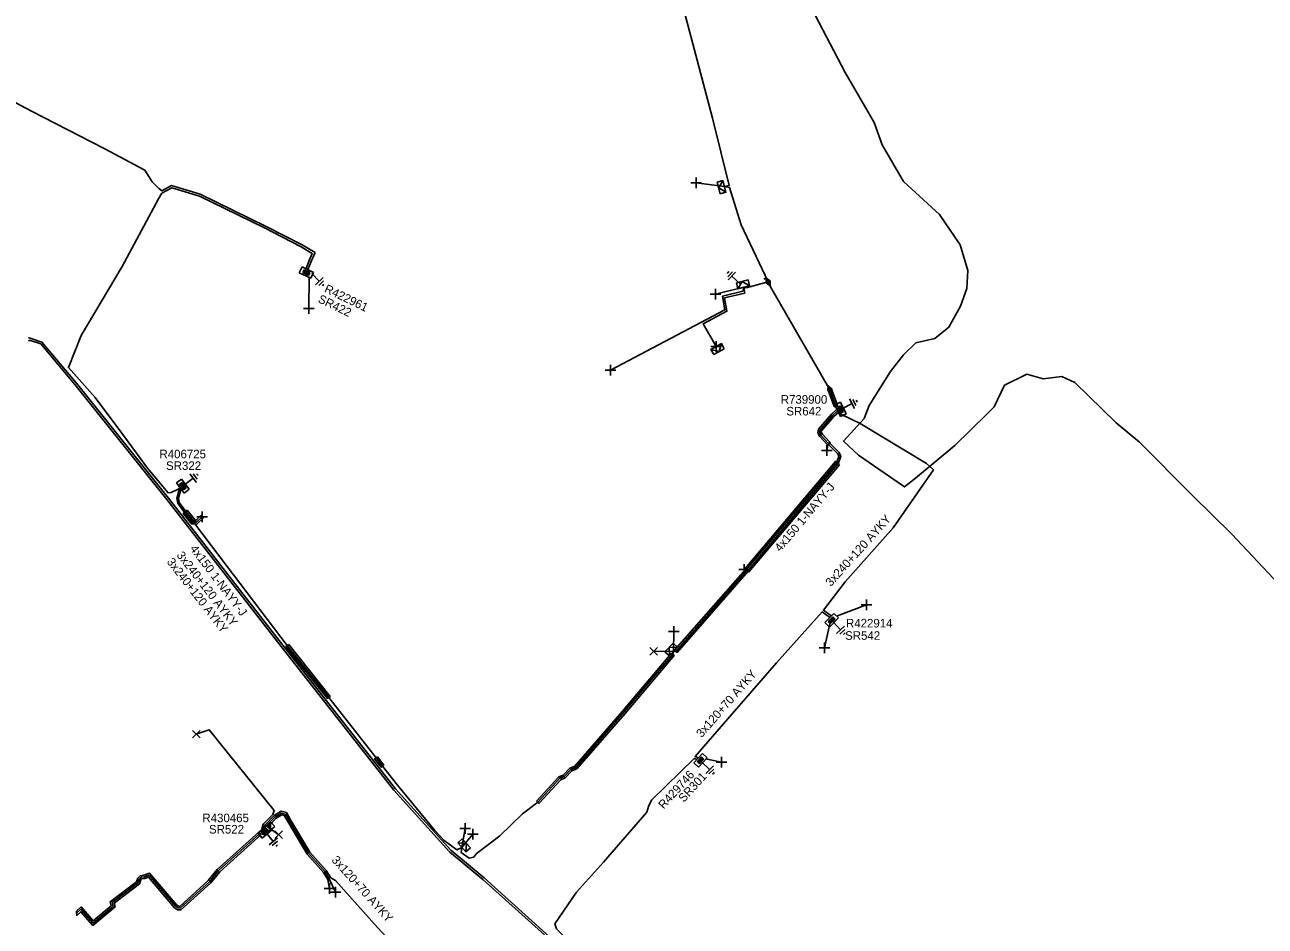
# Model space of a CAD drawing. Extents: x -540466 to -537383, y -1184038 to -1179972.
# Drawn here: x -537854 to -537709.2, y -1180814.5 to -1180709.3 of the extents above; entities that cross this region are included whole.
import ezdxf

# ---------------------------------------------------------------- set-up
doc = ezdxf.new("R2010")
doc.units = 0
for name, color, linetype in [('Vrstva 1', 7, 'Continuous'), ('Vrstva 14', 7, 'Continuous'), ('Vrstva 15', 7, 'Continuous'), ('Vrstva 19', 7, 'Continuous'), ('Vrstva 20', 7, 'Continuous'), ('Vrstva 28', 7, 'Continuous'), ('Vrstva 29', 7, 'Continuous'), ('Vrstva 30', 7, 'Continuous'), ('Vrstva 31', 7, 'Continuous'), ('Vrstva 34', 7, 'Continuous'), ('Vrstva 4', 7, 'Continuous'), ('Vrstva 5', 7, 'Continuous'), ('Vrstva 52', 7, 'Continuous'), ('Vrstva 59', 7, 'Continuous'), ('Vrstva 6', 7, 'Continuous'), ('Vrstva 8', 7, 'Continuous'), ('Vrstva 9', 7, 'Continuous')]:
    doc.layers.add(name, color=color, linetype=linetype)

# ---------------------------------------------------------------- blocks, each defined once
blk = doc.blocks.new('NN870')
at = {"layer": 'Vrstva 4'}
for points in [[(0, -0.25), (0.5, 0), (0, 0.25), (-0.5, 0), (0, -0.25)], [(0.37, 0), (0, 0.19), (-0.36, 0), (0, -0.19), (0.37, 0)], [(0.24, 0), (0, 0.12), (-0.25, 0), (0, -0.12), (0.24, 0)], [(0.12, 0), (0, 0.06), (-0.13, 0), (0, -0.06), (0.12, 0)]]:
    blk.add_lwpolyline(points, dxfattribs=at)
blk = doc.blocks.new('NN880')
at = {"layer": 'Vrstva 4'}
for points in [[(0, 0.25), (-0.5, 0)], [(0, 0.18), (-0.37, 0)], [(0, 0.12), (-0.25, 0)], [(0, 0.06), (-0.12, 0)], [(0.5, 0), (0, 0.25)], [(0.38, 0), (0, 0.18)], [(0.25, 0), (0, 0.12)], [(0.13, 0), (0, 0.06)], [(-0.57, -0.13), (-0.44, -0.13)], [(-0.5, 0), (0, -0.25)], [(-0.5, -0.13), (-0.5, -0.33)], [(-0.37, 0), (0, -0.19)], [(-0.25, 0), (0, -0.13)], [(-0.12, 0), (0, -0.06)], [(0, -0.25), (0.5, 0)], [(0, -0.19), (0.38, 0)], [(0, -0.13), (0.25, 0)], [(0, -0.06), (0.13, 0)]]:
    blk.add_lwpolyline(points, dxfattribs=at)
blk = doc.blocks.new('NN800')
at = {"layer": 'Vrstva 1'}
for points in [[(-0.44, 0.44), (0.44, -0.44)], [(-0.44, -0.44), (0.44, 0.44)]]:
    blk.add_lwpolyline(points, dxfattribs=at)
blk = doc.blocks.new('NN620')
at = {"layer": 'Vrstva 8'}
for points in [[(0.75, 0), (-0.75, 0)], [(-0.75, 0), (-0.75, -0.75)], [(0.75, -0.75), (0.75, 0)], [(-0.75, -0.75), (0.75, -0.75)], [(0.37, -0.18), (-0.38, -0.18)], [(-0.38, -0.18), (-0.38, -0.56)], [(-0.38, -0.56), (0.37, -0.56)], [(0.32, -0.23), (-0.33, -0.23)], [(-0.33, -0.23), (-0.33, -0.51)], [(-0.33, -0.51), (0.32, -0.51)], [(0.27, -0.27), (-0.28, -0.27)], [(-0.28, -0.27), (-0.28, -0.46)], [(-0.28, -0.46), (0.27, -0.46)], [(0.23, -0.32), (-0.23, -0.32)], [(-0.23, -0.32), (-0.23, -0.42)], [(-0.23, -0.42), (0.23, -0.42)], [(-0.19, -0.37), (0.19, -0.37)], [(0.23, -0.42), (0.23, -0.32)], [(0.27, -0.46), (0.27, -0.27)], [(0.32, -0.51), (0.32, -0.23)], [(0.37, -0.56), (0.37, -0.18)]]:
    blk.add_lwpolyline(points, dxfattribs=at)
blk = doc.blocks.new('NN630')
at = {"layer": 'Vrstva 9'}
for points in [[(0, -0.7), (-0.7, 0)], [(-0.7, -0.7), (-0.7, 0), (0.7, 0), (0.7, -0.7)], [(-0.7, -0.7), (0.7, -0.7)], [(0, -0.7), (0.7, 0)]]:
    blk.add_lwpolyline(points, dxfattribs=at)
blk = doc.blocks.new('NN810')
at = {"layer": 'Vrstva 14'}
for points in [[(0, -0.64), (0, -1.89)], [(0.63, -1.89), (-0.62, -1.89)], [(0.39, -2.2), (-0.4, -2.2)], [(0, -2.52), (-0.12, -2.52)], [(0.14, -2.52), (0, -2.52)]]:
    blk.add_lwpolyline(points, dxfattribs=at)

msp = doc.modelspace()

# ---------------------------------------------------------------- linework, layer by layer
at = {"layer": 'Vrstva 20'}
for points in [[(-537759.85, -1180751.86), (-537759.19, -1180753.63), (-537759.13, -1180753.8), (-537759.51, -1180753.93), (-537759.57, -1180753.77), (-537760.23, -1180752)], [(-537758.92, -1180760.69), (-537769.47, -1180773.19), (-537769.93, -1180772.81), (-537759.38, -1180760.31)], [(-537835.02, -1180766), (-537834.03, -1180767.24), (-537834.49, -1180767.62), (-537835.48, -1180766.38)], [(-537834.28, -1180767.23), (-537834.03, -1180767.21), (-537833.42, -1180766.62), (-537833.14, -1180766.9), (-537833.85, -1180767.59), (-537834.24, -1180767.63)], [(-537778.16, -1180782.34), (-537769.85, -1180772.87), (-537769.55, -1180773.13), (-537777.86, -1180782.6)], [(-537823.18, -1180781.68), (-537818.35, -1180787.72), (-537818.67, -1180787.96), (-537823.5, -1180781.92)], [(-537794.28, -1180799.95), (-537791.66, -1180797.11), (-537791.16, -1180796.9), (-537790.39, -1180796.09), (-537789.81, -1180795.85), (-537784.21, -1180789.45), (-537781.04, -1180785.68), (-537778.5, -1180782.69), (-537778.2, -1180782.95), (-537780.74, -1180785.94), (-537783.91, -1180789.71), (-537789.57, -1180796.19), (-537790.15, -1180796.43), (-537790.92, -1180797.24), (-537791.42, -1180797.45), (-537793.98, -1180800.23)], [(-537812.83, -1180794.77), (-537812.08, -1180795.74), (-537812.4, -1180795.98), (-537813.15, -1180795.01)], [(-537847.95, -1180812.78), (-537847.4, -1180812.29), (-537845.99, -1180813.9), (-537843.88, -1180812.16), (-537844, -1180811.7), (-537840.94, -1180809.36), (-537840.77, -1180808.93), (-537840.51, -1180808.65), (-537840.07, -1180808.59), (-537839.42, -1180808.36), (-537836.23, -1180812.09), (-537836.02, -1180812.22), (-537835.9, -1180812.23), (-537832.58, -1180809.21), (-537831.53, -1180807.91), (-537826.66, -1180803.56), (-537826.4, -1180803.86), (-537831.23, -1180808.19), (-537832.28, -1180809.49), (-537835.76, -1180812.63), (-537836.14, -1180812.62), (-537836.49, -1180812.39), (-537839.54, -1180808.82), (-537839.97, -1180808.97), (-537840.31, -1180809.03), (-537840.43, -1180809.15), (-537840.6, -1180809.6), (-537843.54, -1180811.86), (-537843.44, -1180812.3), (-537846.03, -1180814.46), (-537847.44, -1180812.85), (-537847.91, -1180813.28)]]:
    msp.add_lwpolyline(points, close=True, dxfattribs=at)
at = {"layer": 'Vrstva 5'}
for points in [[(-537767.23, -1180739.35), (-537770.39, -1180732.71), (-537771.75, -1180728.35), (-537772.33, -1180728.21), (-537771.79, -1180728.11), (-537773.73, -1180720.25), (-537776.91, -1180708.2), (-537778.57, -1180702.22), (-537778.97, -1180702.3)], [(-537761.76, -1180708.24), (-537758.24, -1180714.9), (-537754.88, -1180720.76), (-537753.92, -1180723.34), (-537751.43, -1180727.62), (-537747.25, -1180731.49), (-537744.82, -1180735.04), (-537743.92, -1180738.01), (-537744.06, -1180740.11), (-537744.78, -1180742.18), (-537746.13, -1180744.64), (-537747.77, -1180745.97), (-537750, -1180746.48), (-537751.43, -1180747.87), (-537752.95, -1180749.81), (-537755.46, -1180753.79), (-537756.03, -1180755.3), (-537758.45, -1180757.93), (-537756.69, -1180759.59), (-537751.33, -1180763.27), (-537750.05, -1180762.24), (-537745.43, -1180758.43), (-537741.72, -1180754.78), (-537740.86, -1180753.93), (-537739.65, -1180751.42), (-537737.03, -1180750.12), (-537735.13, -1180750.68), (-537732.98, -1180750.39), (-537731.46, -1180751.11), (-537726.61, -1180755.79), (-537723.91, -1180758.04), (-537717.74, -1180764.26), (-537713.12, -1180768.79), (-537706.44, -1180775.91)], [(-537867.13, -1180711.36), (-537863.43, -1180713.67), (-537861.51, -1180715.02), (-537853.21, -1180719.43), (-537844.7, -1180723.79), (-537839.97, -1180726.3), (-537839.11, -1180727.67), (-537838.35, -1180728.47), (-537838, -1180728.71), (-537836.84, -1180728.11), (-537833.5, -1180729.11), (-537825.87, -1180732.84), (-537821.59, -1180735.03), (-537820.11, -1180735.94), (-537820.56, -1180736.96), (-537820.94, -1180737.9)], [(-537821.16, -1180737.79), (-537820.79, -1180736.86), (-537820.43, -1180736.04), (-537821.71, -1180735.25), (-537825.99, -1180733.06), (-537833.6, -1180729.35), (-537836.82, -1180728.37), (-537838, -1180729), (-537838.39, -1180729.64), (-537842.63, -1180737.54), (-537847.41, -1180745.62), (-537848.89, -1180749.35), (-537845.75, -1180752.83), (-537842.77, -1180756.86), (-537839.67, -1180761.08), (-537837.26, -1180763.98), (-537836.9, -1180763.92), (-537836.16, -1180763.57), (-537835.83, -1180763.41)], [(-537770.08, -1180739.98), (-537769.78, -1180740.03), (-537767.23, -1180739.35)], [(-537760.04, -1180751.93), (-537761.25, -1180749.83), (-537766.95, -1180739.93), (-537767.23, -1180739.35)], [(-537853.53, -1180745.93), (-537853.47, -1180745.88), (-537851.98, -1180746.37), (-537847.94, -1180751.17), (-537837.19, -1180764.58), (-537824.57, -1180780.86), (-537810.71, -1180798.52), (-537804.25, -1180805.67), (-537800.36, -1180808.91), (-537793.16, -1180815.39), (-537784.97, -1180822.99), (-537780.12, -1180827.91), (-537779.63, -1180827.97), (-537778.93, -1180827.51), (-537778.69, -1180827.23)], [(-537853.5, -1180746.25), (-537853.41, -1180746.16), (-537852.12, -1180746.59), (-537848.14, -1180751.33), (-537837.39, -1180764.74), (-537824.77, -1180781.02), (-537810.91, -1180798.68), (-537804.43, -1180805.85), (-537800.52, -1180809.09), (-537793.32, -1180815.57)], [(-537759.32, -1180753.86), (-537760.04, -1180751.93)], [(-537835.9, -1180763.27), (-537835.93, -1180763.39), (-537836.23, -1180764.59), (-537836.13, -1180765.17), (-537835.33, -1180766.25), (-537834.34, -1180767.49), (-537834.14, -1180767.59), (-537831.22, -1180771.45), (-537823.34, -1180781.8), (-537818.51, -1180787.84), (-537812.99, -1180794.89), (-537812.24, -1180795.86), (-537810.48, -1180798.08), (-537806.12, -1180803.37), (-537805.05, -1180804.53), (-537803.58, -1180805.62), (-537802.97, -1180805.35), (-537803.07, -1180805.94), (-537802.11, -1180806.6), (-537801.58, -1180806.49), (-537801.31, -1180806.1), (-537798.56, -1180804), (-537795.9, -1180801.42), (-537794.13, -1180800.09), (-537791.54, -1180797.28), (-537791.04, -1180797.07), (-537790.27, -1180796.26), (-537789.69, -1180796.02), (-537784.06, -1180789.58), (-537780.89, -1180785.81), (-537778.35, -1180782.82), (-537778.28, -1180782.5), (-537778.01, -1180782.47), (-537769.8, -1180773.11), (-537769.62, -1180773.06), (-537759.06, -1180760.55), (-537758.76, -1180759.74), (-537758.96, -1180759.28), (-537760, -1180758.23), (-537760.07, -1180758.02), (-537760.89, -1180757.14), (-537761.03, -1180756.89), (-537760.99, -1180756.73), (-537759.55, -1180755.05), (-537759, -1180754.56)], [(-537759.89, -1180778.32), (-537759.92, -1180778.29), (-537760.79, -1180777.67), (-537758.23, -1180774.36), (-537752.63, -1180768.06), (-537747.95, -1180761.27), (-537748.74, -1180760.53), (-537756.51, -1180755.87), (-537758.67, -1180754.84), (-537758.85, -1180754.68)], [(-537775.43, -1180794.92), (-537775.49, -1180794.87), (-537775.76, -1180794.74), (-537773.24, -1180791.81), (-537766.27, -1180783.8), (-537760.93, -1180777.87), (-537760.08, -1180778.49), (-537760.06, -1180778.5)], [(-537778.87, -1180827.06), (-537779.11, -1180827.37), (-537787.39, -1180819.4), (-537791.93, -1180814.84), (-537792.14, -1180814.26), (-537789.6, -1180810.56), (-537786.45, -1180807.08), (-537781.4, -1180801.22), (-537781.16, -1180800.47), (-537780.8, -1180799.81), (-537775.86, -1180794.96), (-537775.63, -1180795.07), (-537775.59, -1180795.11)], [(-537801.04, -1180829.26), (-537800.72, -1180828.93), (-537804.71, -1180824.14), (-537809.21, -1180818.6), (-537812.8, -1180814.68), (-537817.72, -1180809.22), (-537818.27, -1180808.91), (-537818.8, -1180808.03), (-537820.7, -1180805.9), (-537822.96, -1180802.14), (-537823.44, -1180801.29), (-537824.06, -1180801.12), (-537824.89, -1180801.63), (-537825.94, -1180802.71), (-537826.2, -1180803.2)], [(-537826.02, -1180803.05), (-537825.9, -1180802.83), (-537825.8, -1180802.85)]]:
    msp.add_lwpolyline(points, dxfattribs=at)
at = {"layer": 'Vrstva 52'}
for points in [[(-537770.08, -1180739.98), (-537770.2, -1180740.45), (-537772.57, -1180741.03), (-537772.29, -1180742.63), (-537785.63, -1180749.64)], [(-537770.08, -1180739.98), (-537769.97, -1180740.65), (-537772.32, -1180741.22), (-537772.04, -1180742.78), (-537774.83, -1180744.26), (-537773.3, -1180746.88)], [(-537770.08, -1180739.98), (-537773.38, -1180740.78)], [(-537759.13, -1180754.41), (-537759.69, -1180754.91), (-537761.17, -1180756.64), (-537761.24, -1180756.92), (-537761.05, -1180757.26), (-537760.22, -1180758.16), (-537760.12, -1180758.4), (-537759.12, -1180759.4), (-537758.98, -1180759.74), (-537759.24, -1180760.45), (-537769.81, -1180772.97), (-537770.02, -1180772.92)], [(-537759.26, -1180754.26), (-537759.83, -1180754.77), (-537761.35, -1180756.55), (-537761.45, -1180756.95), (-537761.21, -1180757.38), (-537760.27, -1180758.42), (-537760.38, -1180759.02)], [(-537835.73, -1180763.43), (-537836.03, -1180764.59), (-537835.95, -1180765.09), (-537835.17, -1180766.13), (-537834.14, -1180767.42), (-537833.94, -1180767.4), (-537833.28, -1180766.76)], [(-537825.8, -1180802.85), (-537824.76, -1180801.79), (-537824.03, -1180801.34), (-537823.57, -1180801.46), (-537823.13, -1180802.24), (-537820.86, -1180806.02), (-537818.96, -1180808.15), (-537818.44, -1180809.01), (-537817.7, -1180810.56)], [(-537825.8, -1180802.85), (-537825.44, -1180802.77), (-537824.63, -1180801.95), (-537824, -1180801.56), (-537823.7, -1180801.63), (-537823.3, -1180802.34), (-537821.02, -1180806.14), (-537819.12, -1180808.27), (-537818.61, -1180809.11), (-537818.41, -1180810.14)], [(-537826.6, -1180803.77), (-537831.38, -1180808.05), (-537832.43, -1180809.35), (-537835.83, -1180812.43), (-537836.08, -1180812.42), (-537836.36, -1180812.24), (-537839.48, -1180808.59), (-537840.02, -1180808.78), (-537840.41, -1180808.84), (-537840.6, -1180809.04), (-537840.77, -1180809.48), (-537843.77, -1180811.78), (-537843.66, -1180812.23), (-537846.01, -1180814.18), (-537847.42, -1180812.57), (-537847.93, -1180813.03)]]:
    msp.add_lwpolyline(points, dxfattribs=at)
at = {"layer": 'Vrstva 59'}
for points in [[(-537772.33, -1180728.21), (-537775.63, -1180727.81)], [(-537820.78, -1180738.8), (-537820.82, -1180742.44)], [(-537759.27, -1180778.37), (-537755.75, -1180777.03)], [(-537760.03, -1180779.26), (-537760.65, -1180782.04)], [(-537778.28, -1180782.5), (-537778.23, -1180780.16)], [(-537778.28, -1180782.5), (-537780.58, -1180782.46)], [(-537826.37, -1180803.37), (-537826.15, -1180802.62), (-537825.02, -1180801.5), (-537824.87, -1180801.04), (-537832.46, -1180791.62), (-537833.96, -1180792.14)], [(-537774.56, -1180795.03), (-537772.66, -1180795.4)], [(-537825.8, -1180802.85), (-537824.35, -1180803.87)], [(-537802.97, -1180805.35), (-537802.59, -1180803.13)], [(-537802.97, -1180805.35), (-537801.68, -1180803.81)]]:
    msp.add_lwpolyline(points, dxfattribs=at)

# ---------------------------------------------------------------- block references
at = {"layer": 'Vrstva 15'}
for p, rotation in [((-537820.95, -1180737.93), 45), ((-537770.08, -1180739.97), -133.39412490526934), ((-537759.13, -1180754.41), 116.80328583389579), ((-537835.83, -1180763.41), 127.6798541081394), ((-537760.08, -1180778.57), 43.033147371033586), ((-537775.41, -1180794.94), 45), ((-537826.2, -1180803.2), 39.91589657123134)]:
    msp.add_blockref('NN810', p, dxfattribs=dict(at, rotation=rotation))
at = {"layer": 'Vrstva 19'}
for name, p, rotation in [('NN880', (-537767.23, -1180739.35), -64.3525611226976), ('NN870', (-537760.04, -1180751.93), -69.691453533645)]:
    msp.add_blockref(name, p, dxfattribs=dict(at, rotation=rotation))
at = {"layer": 'Vrstva 28'}
for p, rotation in [((-537820.95, -1180737.93), -25.9022221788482), ((-537759.13, -1180754.41), 116.80328583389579), ((-537835.83, -1180763.41), 126.86989756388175), ((-537760.08, -1180778.57), 45.64088891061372), ((-537775.41, -1180794.94), 47.60080561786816), ((-537826.2, -1180803.2), 39.91915555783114)]:
    msp.add_blockref('NN620', p, dxfattribs=dict(at, rotation=rotation))
at = {"layer": 'Vrstva 31'}
for p, rotation in [((-537772.33, -1180728.21), -75.33864996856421), ((-537770.08, -1180739.98), -165.87760275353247), ((-537773.3, -1180746.88), 29.315369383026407), ((-537778.28, -1180782.5), -133.69380798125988), ((-537825.8, -1180802.85), 40.77039136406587), ((-537802.97, -1180805.35), 132.11703660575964)]:
    msp.add_blockref('NN630', p, dxfattribs=dict(at, rotation=rotation))
at = {"layer": 'Vrstva 34'}
for p, rotation in [((-537775.63, -1180727.81), 45), ((-537773.38, -1180740.78), 45), ((-537820.82, -1180742.44), 44.99999995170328), ((-537773.3, -1180746.88), 45), ((-537785.63, -1180749.64), 44.99999995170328), ((-537760.38, -1180759.02), 45), ((-537833.28, -1180766.76), 45), ((-537770.02, -1180772.92), 45), ((-537755.75, -1180777.03), 45.00000009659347), ((-537778.23, -1180780.16), 45), ((-537760.65, -1180782.04), 45), ((-537772.66, -1180795.4), 45.00000009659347), ((-537802.59, -1180803.13), 45), ((-537801.68, -1180803.81), 45), ((-537818.41, -1180810.14), 45.00000009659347), ((-537817.7, -1180810.56), 44.99999995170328)]:
    msp.add_blockref('NN800', p, dxfattribs=dict(at, rotation=rotation))
for p in [(-537780.58, -1180782.46), (-537833.96, -1180792.14), (-537824.35, -1180803.87)]:
    msp.add_blockref('NN800', p, dxfattribs=at)

# ---------------------------------------------------------------- texts
at = {"layer": 'Vrstva 29'}
for s, rotation, p in [('R422961', 334.098, (-537819.11, -1180740.49)), ('R422914', 359.954, (-537758.15, -1180779.68)), ('R429746', 47.601, (-537779.42, -1180800.94)), ('R430465', 0.032, (-537833.25, -1180802.41))]:
    msp.add_text(s, height=1, rotation=rotation, dxfattribs=at).set_placement(p)
for s, p in [('R739900', (-537765.76, -1180753.57)), ('R406725', (-537838.26, -1180759.94))]:
    msp.add_text(s, height=1, dxfattribs=at).set_placement(p)
at = {"layer": 'Vrstva 30'}
for s, rotation, p in [('SR422', 334.098, (-537819.85, -1180741.68)), ('SR542', 359.963, (-537758.25, -1180781.12)), ('SR301', 47.601, (-537777.08, -1180800.16)), ('SR522', 0.042, (-537832.48, -1180803.73))]:
    msp.add_text(s, height=1, rotation=rotation, dxfattribs=at).set_placement(p)
for s, p in [('SR642', (-537765.11, -1180754.94)), ('SR322', (-537837.49, -1180761.3))]:
    msp.add_text(s, height=1, dxfattribs=at).set_placement(p)
at = {"layer": 'Vrstva 6'}
for s, rotation, p in [('4x150 1-NAYY-J', 49.836, (-537765.82, -1180770.93)), ('3x240+120 AYKY', 48.008, (-537759.91, -1180774.97)), ('3x240+120 AYKY', 307.784, (-537836.32, -1180771.27)), ('4x150 1-NAYY-J', 307.097, (-537834.76, -1180770.51)), ('3x240+120 AYKY', 307.78, (-537837.46, -1180772.04)), ('3x120+70 AYKY', 48.971, (-537774.98, -1180792.6)), ('3x120+70 AYKY', 312.022, (-537818.25, -1180806.87))]:
    msp.add_text(s, height=1, rotation=rotation, dxfattribs=at).set_placement(p)

doc.saveas('drawing.dxf')
